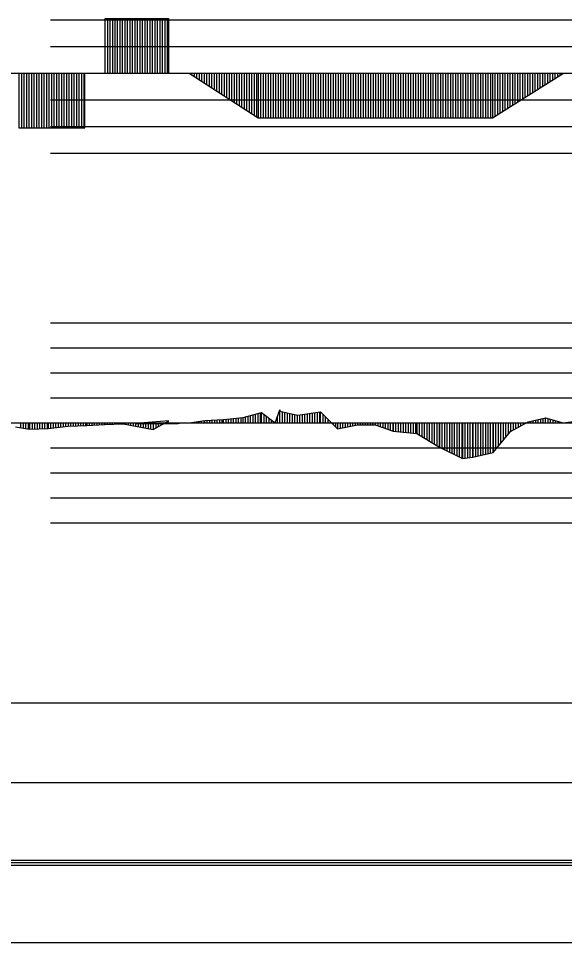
# Model space of a CAD drawing. Extents: x 2 to 10148, y 0 to 380.
# Drawn here: x 2628.8 to 2683.4, y 190 to 282.5 of the extents above; entities that cross this region are included whole.
import ezdxf

# ---------------------------------------------------------------- set-up
doc = ezdxf.new("R2010")
doc.units = 0
for name, color, linetype in [('POSUN_CARA', 7, 'Continuous'), ('POSUN_RASTR', 7, 'Continuous'), ('RYCHL_RASTR', 7, 'Continuous'), ('ZRYCHL_CARA', 7, 'Continuous'), ('ZRYCHL_RASTR', 7, 'Continuous')]:
    doc.layers.add(name, color=color, linetype=linetype)

msp = doc.modelspace()

# ---------------------------------------------------------------- linework, layer by layer
at = {"layer": 'POSUN_CARA'}
for p, q in [((2654.456, 242.001), (2654.947, 243.311)), ((2654.947, 243.311), (2654.947, 243.17)), ((2654.947, 242), (2654.947, 243.311)), ((2647.431, 242.227), (2649.315, 242.336)), ((2648.431, 242), (2648.431, 242.285)), ((2648.681, 242), (2648.681, 242.299)), ((2648.931, 242), (2648.931, 242.314)), ((2649.181, 242), (2649.181, 242.329)), ((2649.315, 242.336), (2651.262, 242.541)), ((2649.315, 242), (2649.315, 242.336)), ((2649.565, 242), (2649.565, 242.363)), ((2649.815, 242), (2649.815, 242.389)), ((2650.065, 242), (2650.065, 242.415)), ((2650.315, 242), (2650.315, 242.441)), ((2650.565, 242), (2650.565, 242.468)), ((2650.815, 242), (2650.815, 242.494)), ((2651.065, 242), (2651.065, 242.52)), ((2651.262, 242.541), (2653.103, 243.05)), ((2651.262, 242), (2651.262, 242.541)), ((2651.512, 242), (2651.512, 242.61)), ((2651.762, 242), (2651.762, 242.679)), ((2652.012, 242), (2652.012, 242.748)), ((2652.262, 242), (2652.262, 242.817)), ((2652.512, 242), (2652.512, 242.887)), ((2652.762, 242), (2652.762, 242.956)), ((2653.012, 242), (2653.012, 243.025)), ((2653.103, 243.05), (2654.456, 242.001)), ((2653.103, 242), (2653.103, 243.05)), ((2653.353, 242), (2653.353, 242.856)), ((2653.603, 242), (2653.603, 242.662)), ((2653.853, 242), (2653.853, 242.468)), ((2654.103, 242), (2654.103, 242.275)), ((2654.706, 242), (2654.706, 242.667)), ((2654.947, 243.17), (2656.693, 242.766)), ((2654.947, 242), (2654.947, 243.17)), ((2655.197, 242), (2655.197, 243.112)), ((2655.447, 242), (2655.447, 243.054)), ((2655.697, 242), (2655.697, 242.996)), ((2655.947, 242), (2655.947, 242.939)), ((2656.197, 242), (2656.197, 242.881)), ((2656.447, 242), (2656.447, 242.823)), ((2656.693, 242.766), (2659.01, 243.1)), ((2656.693, 242), (2656.693, 242.766)), ((2656.943, 242), (2656.943, 242.802)), ((2657.193, 242), (2657.193, 242.838)), ((2657.443, 242), (2657.443, 242.874)), ((2657.693, 242), (2657.693, 242.91)), ((2657.943, 242), (2657.943, 242.946)), ((2658.193, 242), (2658.193, 242.982)), ((2658.443, 242), (2658.443, 243.018)), ((2658.693, 242), (2658.693, 243.055)), ((2658.943, 242), (2658.943, 243.091)), ((2659.01, 243.1), (2660.716, 241.399)), ((2659.01, 242), (2659.01, 243.1)), ((2659.26, 242), (2659.26, 242.851)), ((2659.51, 242), (2659.51, 242.602)), ((2659.76, 242), (2659.76, 242.352)), ((2679.788, 242.112), (2681.523, 242.503)), ((2680.538, 242), (2680.538, 242.281)), ((2680.788, 242), (2680.788, 242.337)), ((2681.038, 242), (2681.038, 242.394)), ((2681.288, 242), (2681.288, 242.45)), ((2681.523, 242.503), (2683.276, 241.998)), ((2681.523, 242), (2681.523, 242.503)), ((2681.773, 242), (2681.773, 242.431)), ((2682.023, 242), (2682.023, 242.359)), ((2682.273, 242), (2682.273, 242.287)), ((2683.276, 241.998), (2688.156, 242.688)), ((2628.5, 241.611), (2629.901, 241.372)), ((2629, 242), (2629, 241.526)), ((2629.25, 242), (2629.25, 241.483)), ((2629.5, 242), (2629.5, 241.441)), ((2629.75, 242), (2629.75, 241.398)), ((2629.901, 242), (2629.901, 241.372)), ((2629.901, 241.372), (2631.747, 241.437)), ((2630.151, 242), (2630.151, 241.381)), ((2630.401, 242), (2630.401, 241.39)), ((2630.651, 242), (2630.651, 241.398)), ((2630.901, 242), (2630.901, 241.407)), ((2631.151, 242), (2631.151, 241.416)), ((2631.401, 242), (2631.401, 241.425)), ((2631.651, 242), (2631.651, 241.433)), ((2631.747, 242), (2631.747, 241.437)), ((2631.747, 241.437), (2633.747, 241.682)), ((2631.997, 242), (2631.997, 241.467)), ((2632.247, 242), (2632.247, 241.498)), ((2632.497, 242), (2632.497, 241.529)), ((2632.747, 242), (2632.747, 241.559)), ((2632.997, 242), (2632.997, 241.59)), ((2633.247, 242), (2633.247, 241.62)), ((2633.497, 242), (2633.497, 241.651)), ((2633.747, 242), (2633.747, 241.682)), ((2633.747, 241.682), (2635.613, 241.737)), ((2633.997, 242), (2633.997, 241.689)), ((2634.247, 242), (2634.247, 241.696)), ((2634.497, 242), (2634.497, 241.704)), ((2634.747, 242), (2634.747, 241.711)), ((2634.997, 242), (2634.997, 241.719)), ((2635.247, 242), (2635.247, 241.726)), ((2635.497, 242), (2635.497, 241.733)), ((2635.613, 242), (2635.613, 241.737)), ((2635.613, 241.737), (2637.413, 241.837)), ((2635.863, 242), (2635.863, 241.751)), ((2636.113, 242), (2636.113, 241.765)), ((2636.363, 242), (2636.363, 241.778)), ((2636.613, 242), (2636.613, 241.792)), ((2636.863, 242), (2636.863, 241.806)), ((2637.113, 242), (2637.113, 241.82)), ((2637.363, 242), (2637.363, 241.834)), ((2637.413, 242), (2637.413, 241.837)), ((2637.413, 241.837), (2639.253, 241.897)), ((2637.663, 242), (2637.663, 241.845)), ((2637.913, 242), (2637.913, 241.853)), ((2638.163, 242), (2638.163, 241.861)), ((2638.413, 242), (2638.413, 241.869)), ((2638.663, 242), (2638.663, 241.877)), ((2638.913, 242), (2638.913, 241.886)), ((2639.163, 242), (2639.163, 241.894)), ((2639.253, 242), (2639.253, 241.897)), ((2639.253, 241.897), (2642.275, 241.326)), ((2639.503, 242), (2639.503, 241.849)), ((2639.753, 242), (2639.753, 241.802)), ((2640.003, 242), (2640.003, 241.755)), ((2640.253, 242), (2640.253, 241.708)), ((2643.82, 242.201), (2640.496, 241.932)), ((2640.496, 242), (2640.496, 241.932)), ((2640.496, 241.932), (2644.764, 241.947)), ((2640.503, 242), (2640.503, 241.66)), ((2640.746, 242), (2640.746, 241.933)), ((2640.753, 242), (2640.753, 241.613)), ((2640.996, 242), (2640.996, 241.934)), ((2641.003, 242), (2641.003, 241.566)), ((2641.246, 242), (2641.246, 241.935)), ((2641.253, 242), (2641.253, 241.519)), ((2641.496, 242), (2641.496, 241.936)), ((2641.503, 242), (2641.503, 241.471)), ((2641.746, 242), (2641.746, 241.936)), ((2641.753, 242), (2641.753, 241.424)), ((2641.996, 242), (2641.996, 241.937)), ((2642.003, 242), (2642.003, 241.377)), ((2642.246, 242), (2642.246, 241.938)), ((2642.253, 242), (2642.253, 241.33)), ((2642.275, 241.326), (2643.82, 242.201)), ((2642.275, 242), (2642.275, 241.326)), ((2642.496, 242), (2642.496, 241.939)), ((2642.525, 242), (2642.525, 241.467)), ((2642.746, 242), (2642.746, 241.94)), ((2642.775, 242), (2642.775, 241.609)), ((2642.996, 242), (2642.996, 241.941)), ((2643.025, 242), (2643.025, 241.751)), ((2643.246, 242), (2643.246, 241.942)), ((2643.275, 242), (2643.275, 241.892)), ((2643.496, 242), (2643.496, 241.943)), ((2643.525, 242), (2643.525, 242.034)), ((2643.746, 242), (2643.746, 241.943)), ((2643.775, 242), (2643.775, 242.176)), ((2643.996, 242), (2643.996, 241.944)), ((2644.246, 242), (2644.246, 241.945)), ((2644.496, 242), (2644.496, 241.946)), ((2644.746, 242), (2644.746, 241.947)), ((2644.764, 241.947), (2645.016, 242.002)), ((2644.764, 242), (2644.764, 241.947)), ((2645.014, 242), (2645.014, 242.001)), ((2645.177, 241.998), (2646.1, 242.055)), ((2645.177, 242), (2645.177, 241.998)), ((2645.427, 242), (2645.427, 242.013)), ((2645.677, 242), (2645.677, 242.029)), ((2645.927, 242), (2645.927, 242.044)), ((2646.1, 242.055), (2647.431, 242.227)), ((2646.1, 242), (2646.1, 242.055)), ((2646.35, 242), (2646.35, 242.087)), ((2646.6, 242), (2646.6, 242.119)), ((2646.85, 242), (2646.85, 242.152)), ((2647.1, 242), (2647.1, 242.184)), ((2647.35, 242), (2647.35, 242.216)), ((2647.431, 242), (2647.431, 242.227)), ((2647.681, 242), (2647.681, 242.241)), ((2647.931, 242), (2647.931, 242.256)), ((2648.181, 242), (2648.181, 242.27)), ((2654.353, 242), (2654.353, 242.081)), ((2654.456, 242), (2654.456, 242.001)), ((2660.01, 242), (2660.01, 242.103)), ((2660.26, 242), (2660.26, 241.854)), ((2660.51, 242), (2660.51, 241.605)), ((2660.716, 242), (2660.716, 241.399)), ((2660.716, 241.399), (2662.707, 241.819)), ((2660.966, 242), (2660.966, 241.452)), ((2661.216, 242), (2661.216, 241.504)), ((2661.466, 242), (2661.466, 241.557)), ((2661.716, 242), (2661.716, 241.61)), ((2661.966, 242), (2661.966, 241.663)), ((2662.216, 242), (2662.216, 241.715)), ((2662.466, 242), (2662.466, 241.768)), ((2662.707, 242), (2662.707, 241.819)), ((2662.707, 241.819), (2664.483, 241.805)), ((2662.957, 242), (2662.957, 241.817)), ((2663.207, 242), (2663.207, 241.815)), ((2663.457, 242), (2663.457, 241.813)), ((2663.707, 242), (2663.707, 241.811)), ((2663.957, 242), (2663.957, 241.809)), ((2664.207, 242), (2664.207, 241.807)), ((2664.457, 242), (2664.457, 241.806)), ((2664.483, 242), (2664.483, 241.805)), ((2664.483, 241.805), (2666.268, 241.188)), ((2664.733, 242), (2664.733, 241.719)), ((2664.983, 242), (2664.983, 241.632)), ((2665.233, 242), (2665.233, 241.546)), ((2665.483, 242), (2665.483, 241.46)), ((2665.733, 242), (2665.733, 241.373)), ((2665.983, 242), (2665.983, 241.287)), ((2666.233, 242), (2666.233, 241.2)), ((2666.268, 242), (2666.268, 241.188)), ((2666.518, 242), (2666.518, 241.163)), ((2666.768, 242), (2666.768, 241.139)), ((2667.018, 242), (2667.018, 241.114)), ((2667.268, 242), (2667.268, 241.09)), ((2667.518, 242), (2667.518, 241.065)), ((2667.768, 242), (2667.768, 241.04)), ((2668.018, 242), (2668.018, 241.016)), ((2668.268, 242), (2668.268, 240.991)), ((2668.518, 242), (2668.518, 240.966)), ((2668.633, 242), (2668.633, 240.955)), ((2668.883, 242), (2668.883, 240.802)), ((2669.133, 242), (2669.133, 240.649)), ((2669.383, 242), (2669.383, 240.496)), ((2669.633, 242), (2669.633, 240.344)), ((2669.883, 242), (2669.883, 240.191)), ((2670.133, 242), (2670.133, 240.038)), ((2670.383, 242), (2670.383, 239.885)), ((2670.633, 242), (2670.633, 239.732)), ((2670.883, 242), (2670.883, 239.579)), ((2670.889, 242), (2670.889, 239.576)), ((2671.139, 242), (2671.139, 239.454)), ((2671.389, 242), (2671.389, 239.332)), ((2671.639, 242), (2671.639, 239.21)), ((2671.889, 242), (2671.889, 239.088)), ((2672.139, 242), (2672.139, 238.966)), ((2672.389, 242), (2672.389, 238.845)), ((2672.639, 242), (2672.639, 238.723)), ((2672.889, 242), (2672.889, 238.601)), ((2673.139, 242), (2673.139, 238.479)), ((2673.203, 242), (2673.203, 238.448)), ((2673.453, 242), (2673.453, 238.478)), ((2673.703, 242), (2673.703, 238.509)), ((2673.953, 242), (2673.953, 238.54)), ((2674.203, 242), (2674.203, 238.571)), ((2674.24, 242), (2674.24, 238.576)), ((2674.49, 242), (2674.49, 238.631)), ((2674.74, 242), (2674.74, 238.686)), ((2674.99, 242), (2674.99, 238.741)), ((2675.24, 242), (2675.24, 238.796)), ((2675.49, 242), (2675.49, 238.851)), ((2675.74, 242), (2675.74, 238.906)), ((2675.99, 242), (2675.99, 238.961)), ((2676.24, 242), (2676.24, 239.017)), ((2676.27, 242), (2676.27, 239.023)), ((2676.52, 242), (2676.52, 239.326)), ((2676.77, 242), (2676.77, 239.629)), ((2677.02, 242), (2677.02, 239.932)), ((2677.27, 242), (2677.27, 240.235)), ((2677.52, 242), (2677.52, 240.538)), ((2677.77, 242), (2677.77, 240.842)), ((2678.02, 242), (2678.02, 241.145)), ((2678.023, 241.149), (2679.788, 242.112)), ((2678.023, 242), (2678.023, 241.149)), ((2678.273, 242), (2678.273, 241.285)), ((2678.523, 242), (2678.523, 241.422)), ((2678.773, 242), (2678.773, 241.558)), ((2679.023, 242), (2679.023, 241.695)), ((2679.273, 242), (2679.273, 241.831)), ((2679.523, 242), (2679.523, 241.967)), ((2679.773, 242), (2679.773, 242.104)), ((2679.788, 242), (2679.788, 242.112)), ((2680.038, 242), (2680.038, 242.169)), ((2680.288, 242), (2680.288, 242.225)), ((2682.523, 242), (2682.523, 242.215)), ((2682.773, 242), (2682.773, 242.143)), ((2683.023, 242), (2683.023, 242.071)), ((2683.273, 242), (2683.273, 241.999)), ((2683.276, 242), (2683.276, 241.998)), ((2666.268, 241.188), (2668.633, 240.955)), ((2668.633, 240.955), (2670.889, 239.576)), ((2676.27, 239.023), (2678.023, 241.149)), ((2670.889, 239.576), (2673.203, 238.448)), ((2673.203, 238.448), (2674.24, 238.576)), ((2674.24, 238.576), (2676.27, 239.023))]:
    msp.add_line(p, q, dxfattribs=at)
at = {"layer": 'POSUN_RASTR'}
for p, q in [((2632, 252), (2828, 252)), ((2632, 249.5), (2828, 249.5)), ((2632, 247), (2828, 247)), ((2632, 244.5), (2828, 244.5)), ((2328.7, 242), (3155.543, 242)), ((2632, 239.5), (2828, 239.5)), ((2632, 237), (2828, 237)), ((2632, 234.5), (2828, 234.5)), ((2632, 232), (2828, 232))]:
    msp.add_line(p, q, dxfattribs=at)
at = {"layer": 'RYCHL_RASTR'}
for p, q in [((2328.7, 214), (3155.543, 214)), ((2328.7, 206), (3155.543, 206)), ((2328.7, 198.25), (3155.543, 198.25)), ((2328.7, 198), (3155.543, 198)), ((2328.7, 197.75), (3155.543, 197.75)), ((2328.7, 190), (3155.543, 190))]:
    msp.add_line(p, q, dxfattribs=at)
at = {"layer": 'ZRYCHL_CARA'}
for p, q in [((2637.462, 277), (2637.462, 282.47)), ((2637.462, 277), (2637.462, 282.47)), ((2637.462, 282.47), (2643.813, 282.47)), ((2637.712, 277), (2637.712, 282.47)), ((2637.962, 277), (2637.962, 282.47)), ((2638.212, 277), (2638.212, 282.47)), ((2638.462, 277), (2638.462, 282.47)), ((2638.712, 277), (2638.712, 282.47)), ((2638.962, 277), (2638.962, 282.47)), ((2639.212, 277), (2639.212, 282.47)), ((2639.462, 277), (2639.462, 282.47)), ((2639.712, 277), (2639.712, 282.47)), ((2639.962, 277), (2639.962, 282.47)), ((2640.212, 277), (2640.212, 282.47)), ((2640.462, 277), (2640.462, 282.47)), ((2640.712, 277), (2640.712, 282.47)), ((2640.962, 277), (2640.962, 282.47)), ((2641.212, 277), (2641.212, 282.47)), ((2641.462, 277), (2641.462, 282.47)), ((2641.712, 277), (2641.712, 282.47)), ((2641.962, 277), (2641.962, 282.47)), ((2642.212, 277), (2642.212, 282.47)), ((2642.462, 277), (2642.462, 282.47)), ((2642.712, 277), (2642.712, 282.47)), ((2642.962, 277), (2642.962, 282.47)), ((2643.212, 277), (2643.212, 282.47)), ((2643.462, 277), (2643.462, 282.47)), ((2643.712, 277), (2643.712, 282.47)), ((2643.813, 282.47), (2643.813, 277)), ((2328.7, 277), (3155.543, 277)), ((2628.832, 277), (2628.832, 271.53)), ((2628.832, 277), (2628.832, 271.53)), ((2629.082, 277), (2629.082, 271.53)), ((2629.332, 277), (2629.332, 271.53)), ((2629.582, 277), (2629.582, 271.53)), ((2629.832, 277), (2629.832, 271.53)), ((2630.082, 277), (2630.082, 271.53)), ((2630.332, 277), (2630.332, 271.53)), ((2630.582, 277), (2630.582, 271.53)), ((2630.832, 277), (2630.832, 271.53)), ((2631.082, 277), (2631.082, 271.53)), ((2631.332, 277), (2631.332, 271.53)), ((2631.582, 277), (2631.582, 271.53)), ((2631.832, 277), (2631.832, 271.53)), ((2632.082, 277), (2632.082, 271.53)), ((2632.332, 277), (2632.332, 271.53)), ((2632.582, 277), (2632.582, 271.53)), ((2632.832, 277), (2632.832, 271.53)), ((2633.082, 277), (2633.082, 271.53)), ((2633.332, 277), (2633.332, 271.53)), ((2633.582, 277), (2633.582, 271.53)), ((2633.832, 277), (2633.832, 271.53)), ((2634.082, 277), (2634.082, 271.53)), ((2634.332, 277), (2634.332, 271.53)), ((2634.582, 277), (2634.582, 271.53)), ((2634.832, 277), (2634.832, 271.53)), ((2635.082, 277), (2635.082, 271.53)), ((2635.332, 277), (2635.332, 271.53)), ((2635.434, 271.53), (2635.434, 277)), ((2645.855, 277), (2652.755, 272.534)), ((2646.105, 277), (2646.105, 276.838)), ((2646.355, 277), (2646.355, 276.676)), ((2646.605, 277), (2646.605, 276.515)), ((2646.855, 277), (2646.855, 276.353)), ((2647.105, 277), (2647.105, 276.191)), ((2647.355, 277), (2647.355, 276.029)), ((2647.605, 277), (2647.605, 275.867)), ((2647.855, 277), (2647.855, 275.706)), ((2648.105, 277), (2648.105, 275.544)), ((2648.355, 277), (2648.355, 275.382)), ((2648.605, 277), (2648.605, 275.22)), ((2648.855, 277), (2648.855, 275.058)), ((2649.105, 277), (2649.105, 274.897)), ((2649.355, 277), (2649.355, 274.735)), ((2649.605, 277), (2649.605, 274.573)), ((2649.855, 277), (2649.855, 274.411)), ((2650.105, 277), (2650.105, 274.249)), ((2650.355, 277), (2650.355, 274.088)), ((2650.605, 277), (2650.605, 273.926)), ((2650.855, 277), (2650.855, 273.764)), ((2651.105, 277), (2651.105, 273.602)), ((2651.355, 277), (2651.355, 273.44)), ((2651.605, 277), (2651.605, 273.278)), ((2651.855, 277), (2651.855, 273.117)), ((2652.105, 277), (2652.105, 272.955)), ((2652.355, 277), (2652.355, 272.793)), ((2652.605, 277), (2652.605, 272.631)), ((2652.755, 277), (2652.755, 272.534)), ((2653.005, 277), (2653.005, 272.534)), ((2653.255, 277), (2653.255, 272.534)), ((2653.505, 277), (2653.505, 272.534)), ((2653.755, 277), (2653.755, 272.534)), ((2654.005, 277), (2654.005, 272.534)), ((2654.255, 277), (2654.255, 272.534)), ((2654.505, 277), (2654.505, 272.534)), ((2654.755, 277), (2654.755, 272.534)), ((2655.005, 277), (2655.005, 272.534)), ((2655.255, 277), (2655.255, 272.534)), ((2655.505, 277), (2655.505, 272.534)), ((2655.755, 277), (2655.755, 272.534)), ((2656.005, 277), (2656.005, 272.534)), ((2656.255, 277), (2656.255, 272.534)), ((2656.505, 277), (2656.505, 272.534)), ((2656.755, 277), (2656.755, 272.534)), ((2657.005, 277), (2657.005, 272.534)), ((2657.255, 277), (2657.255, 272.534)), ((2657.505, 277), (2657.505, 272.534)), ((2657.755, 277), (2657.755, 272.534)), ((2658.005, 277), (2658.005, 272.534)), ((2658.255, 277), (2658.255, 272.534)), ((2658.505, 277), (2658.505, 272.534)), ((2658.755, 277), (2658.755, 272.534)), ((2659.005, 277), (2659.005, 272.534)), ((2659.255, 277), (2659.255, 272.534)), ((2659.505, 277), (2659.505, 272.534)), ((2659.755, 277), (2659.755, 272.534)), ((2660.005, 277), (2660.005, 272.534)), ((2660.255, 277), (2660.255, 272.534)), ((2660.505, 277), (2660.505, 272.534)), ((2660.755, 277), (2660.755, 272.534)), ((2661.005, 277), (2661.005, 272.534)), ((2661.255, 277), (2661.255, 272.534)), ((2661.505, 277), (2661.505, 272.534)), ((2661.755, 277), (2661.755, 272.534)), ((2662.005, 277), (2662.005, 272.534)), ((2662.255, 277), (2662.255, 272.534)), ((2662.505, 277), (2662.505, 272.534)), ((2662.755, 277), (2662.755, 272.534)), ((2663.005, 277), (2663.005, 272.534)), ((2663.255, 277), (2663.255, 272.534)), ((2663.505, 277), (2663.505, 272.534)), ((2663.755, 277), (2663.755, 272.534)), ((2664.005, 277), (2664.005, 272.534)), ((2664.255, 277), (2664.255, 272.534)), ((2664.505, 277), (2664.505, 272.534)), ((2664.755, 277), (2664.755, 272.534)), ((2665.005, 277), (2665.005, 272.534)), ((2665.255, 277), (2665.255, 272.534)), ((2665.505, 277), (2665.505, 272.534)), ((2665.755, 277), (2665.755, 272.534)), ((2666.005, 277), (2666.005, 272.534)), ((2666.255, 277), (2666.255, 272.534)), ((2666.505, 277), (2666.505, 272.534)), ((2666.755, 277), (2666.755, 272.534)), ((2667.005, 277), (2667.005, 272.534)), ((2667.255, 277), (2667.255, 272.534)), ((2667.505, 277), (2667.505, 272.534)), ((2667.755, 277), (2667.755, 272.534)), ((2668.005, 277), (2668.005, 272.534)), ((2668.255, 277), (2668.255, 272.534)), ((2668.505, 277), (2668.505, 272.534)), ((2668.755, 277), (2668.755, 272.534)), ((2669.005, 277), (2669.005, 272.534)), ((2669.255, 277), (2669.255, 272.534)), ((2669.505, 277), (2669.505, 272.534)), ((2669.755, 277), (2669.755, 272.534)), ((2670.005, 277), (2670.005, 272.534)), ((2670.255, 277), (2670.255, 272.534)), ((2670.505, 277), (2670.505, 272.534)), ((2670.755, 277), (2670.755, 272.534)), ((2671.005, 277), (2671.005, 272.534)), ((2671.255, 277), (2671.255, 272.534)), ((2671.505, 277), (2671.505, 272.534)), ((2671.755, 277), (2671.755, 272.534)), ((2672.005, 277), (2672.005, 272.534)), ((2672.255, 277), (2672.255, 272.534)), ((2672.505, 277), (2672.505, 272.534)), ((2672.755, 277), (2672.755, 272.534)), ((2673.005, 277), (2673.005, 272.534)), ((2673.255, 277), (2673.255, 272.534)), ((2673.505, 277), (2673.505, 272.534)), ((2673.755, 277), (2673.755, 272.534)), ((2674.005, 277), (2674.005, 272.534)), ((2674.255, 277), (2674.255, 272.534)), ((2674.505, 277), (2674.505, 272.534)), ((2674.755, 277), (2674.755, 272.534)), ((2675.005, 277), (2675.005, 272.534)), ((2675.255, 277), (2675.255, 272.534)), ((2675.505, 277), (2675.505, 272.534)), ((2675.755, 277), (2675.755, 272.534)), ((2676.005, 277), (2676.005, 272.534)), ((2676.194, 277), (2676.194, 272.534)), ((2676.194, 272.534), (2683.294, 277)), ((2676.444, 277), (2676.444, 272.691)), ((2676.694, 277), (2676.694, 272.849)), ((2676.944, 277), (2676.944, 273.006)), ((2677.194, 277), (2677.194, 273.163)), ((2677.444, 277), (2677.444, 273.32)), ((2677.694, 277), (2677.694, 273.478)), ((2677.944, 277), (2677.944, 273.635)), ((2678.194, 277), (2678.194, 273.792)), ((2678.444, 277), (2678.444, 273.949)), ((2678.694, 277), (2678.694, 274.107)), ((2678.944, 277), (2678.944, 274.264)), ((2679.194, 277), (2679.194, 274.421)), ((2679.444, 277), (2679.444, 274.578)), ((2679.694, 277), (2679.694, 274.736)), ((2679.944, 277), (2679.944, 274.893)), ((2680.194, 277), (2680.194, 275.05)), ((2680.444, 277), (2680.444, 275.207)), ((2680.694, 277), (2680.694, 275.365)), ((2680.944, 277), (2680.944, 275.522)), ((2681.194, 277), (2681.194, 275.679)), ((2681.444, 277), (2681.444, 275.836)), ((2681.694, 277), (2681.694, 275.994)), ((2681.944, 277), (2681.944, 276.151)), ((2682.194, 277), (2682.194, 276.308)), ((2682.444, 277), (2682.444, 276.465)), ((2682.694, 277), (2682.694, 276.623)), ((2682.944, 277), (2682.944, 276.78)), ((2683.194, 277), (2683.194, 276.937)), ((2652.755, 272.534), (2676.194, 272.534)), ((2628.832, 271.53), (2635.434, 271.53))]:
    msp.add_line(p, q, dxfattribs=at)
at = {"layer": 'ZRYCHL_RASTR'}
for p, q in [((2632, 282.333), (2828, 282.333)), ((2632, 279.667), (2828, 279.667)), ((2632, 274.333), (2828, 274.333)), ((2632, 271.667), (2828, 271.667)), ((2632, 269), (2828, 269))]:
    msp.add_line(p, q, dxfattribs=at)

doc.saveas('drawing.dxf')
